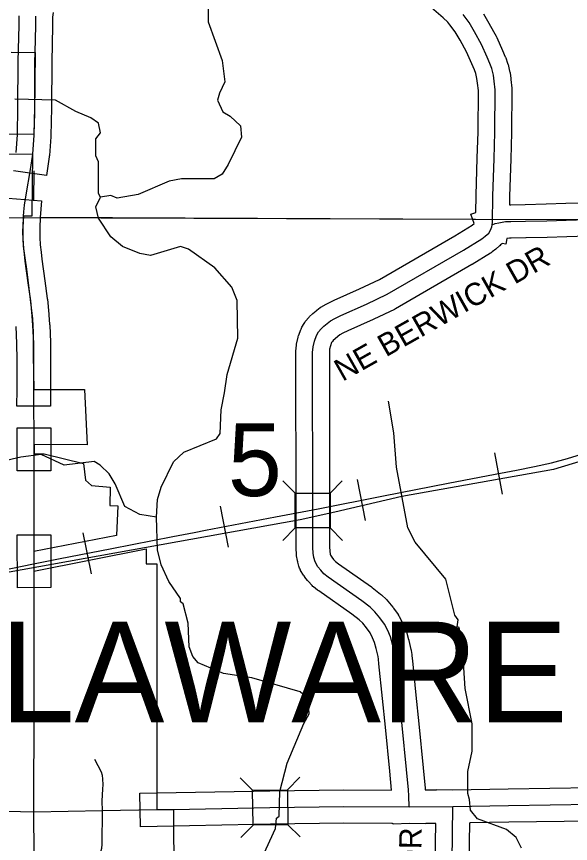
# Model space of a CAD drawing. Extents: x -1403959 to 81668, y -1400582 to 11018.
# Drawn here: x 7482.3 to 7578.2, y 8808.1 to 8951.2 of the extents above; entities that cross this region are included whole.
import ezdxf

# ---------------------------------------------------------------- set-up
doc = ezdxf.new("R2010")
doc.units = 0
for name, color, linetype in [('tdCiCityDivCarto', 7, 'Continuous'), ('tdCiCoBndryTxt', 7, 'Continuous'), ('tdCiRRCL', 7, 'Continuous'), ('tdCiRROwnerTxt', 7, 'Continuous'), ('tdCiSecText', 7, 'Continuous'), ('tdCiSectLine', 7, 'Continuous'), ('tdCiSectNmbr', 7, 'Continuous'), ('tdCiSectTwpRng', 7, 'Continuous'), ('tdCoCityStreetMajor', 7, 'Continuous'), ('tdCoClipBndry', 7, 'Continuous'), ('tdCoCoBndryPart', 7, 'Continuous'), ('tdCoSecRteBand', 7, 'Continuous'), ('tdCoSectLinePart', 7, 'Continuous'), ('tdCoSectNmbr', 7, 'Continuous'), ('tdCoSurfBitum', 7, 'Continuous'), ('tdCoTwpNameTxt', 7, 'Continuous')]:
    doc.layers.add(name, color=color, linetype=linetype)

msp = doc.modelspace()

# ---------------------------------------------------------------- linework, layer by layer
at = {"layer": 'tdCiCityDivCarto'}
msp.add_lwpolyline([(7485.31, 8841.67), (7485.31, 8841.81)], dxfattribs=at)
at = {"layer": 'tdCiCoBndryTxt'}
for points in [[(7564.61, 8915.2), (7564.67, 8915.57), (7564.74, 8920.21), (7564.94, 8926.63), (7565.08, 8931.25), (7565.14, 8938.55), (7564.99, 8940.07), (7564.84, 8941.08), (7564.55, 8942.24), (7564.24, 8943.11), (7563.75, 8944.23), (7562.79, 8946.42), (7561.59, 8948.61), (7560.62, 8950.21), (7559.59, 8951.61)], [(7485.5, 8944.99), (7485.6, 8949.72)], [(7485.32, 8930.88), (7485.41, 8935.47), (7485.46, 8943.41), (7485.5, 8944.99)], [(7485.07, 8927.48), (7485.31, 8930.63), (7485.32, 8930.88)], [(7485.01, 8926.99), (7485.06, 8927.39), (7485.07, 8927.48)], [(7485, 8926.99), (7485.01, 8926.99)], [(7485.25, 8886.66), (7485.26, 8891.8), (7485.23, 8894.7), (7485.1, 8897.74), (7484.98, 8899.42), (7484.72, 8902.01), (7484.28, 8905.12), (7483.78, 8908.89), (7483.64, 8910.09), (7483.49, 8911.5), (7483.4, 8912.84), (7483.37, 8913.89), (7483.4, 8915.1), (7483.45, 8916.26), (7483.48, 8916.69)], [(7564.61, 8915.2), (7565.17, 8915.39), (7565.75, 8915.54), (7566.33, 8915.66), (7566.92, 8915.73), (7567.51, 8915.77), (7567.86, 8915.77), (7570.41, 8915.8), (7574.06, 8915.9), (7577.46, 8916.01), (7581, 8916.09), (7582.14, 8916.11)], [(7550.25, 8814.41), (7550.18, 8816.33), (7550.11, 8817.36), (7549.79, 8820.89), (7549.02, 8828.49), (7548.49, 8833.44), (7547.91, 8839.43), (7547.83, 8840.33), (7547.73, 8841.01), (7547.37, 8842.58), (7546.99, 8843.85), (7546.53, 8844.92), (7545.96, 8846.02), (7545.18, 8847.15), (7544.33, 8848.18), (7543.48, 8848.96), (7542.05, 8850.1), (7536.24, 8854.16), (7535.5, 8854.76), (7534.93, 8855.38), (7534.46, 8855.99), (7533.95, 8856.84), (7533.76, 8857.55), (7533.63, 8858.35), (7533.56, 8859.32), (7533.56, 8865.71), (7533.53, 8893.08), (7533.61, 8894.08), (7533.84, 8895.06), (7534.2, 8896.03), (7534.57, 8896.67), (7534.99, 8897.16), (7535.48, 8897.62), (7536.05, 8898.11), (7536.63, 8898.55), (7537.39, 8898.98), (7538.42, 8899.48), (7542.87, 8901.44), (7546.45, 8903.15), (7559.67, 8910.81), (7562.81, 8912.73), (7563.43, 8913.23), (7564.04, 8913.74), (7564.36, 8914.23), (7564.54, 8914.84), (7564.61, 8915.2)], [(7485.3, 8875.51), (7485.3, 8876.08), (7485.3, 8877.13)], [(7485.31, 8855.26), (7485.3, 8858.61)], [(7509.46, 8813.97), (7523.34, 8814.22), (7526.15, 8814.3), (7538.95, 8814.45), (7550.25, 8814.41), (7557.83, 8814.47), (7567.44, 8814.65)], [(7557.68, 8804.96), (7557.83, 8814.47)], [(7567.44, 8814.65), (7581.89, 8814.84)], [(7506.59, 8813.92), (7509.45, 8813.97)], [(7509.45, 8813.97), (7509.46, 8813.97)]]:
    msp.add_lwpolyline(points, dxfattribs=at)
at = {"layer": 'tdCiRRCL'}
for points in [[(7481.31, 8945.05), (7485.47, 8944.99), (7485.38, 8934.53), (7485.26, 8930.88), (7480.74, 8930.8)], [(7480.76, 8927.42), (7485.01, 8927.49), (7484.94, 8916.69), (7483.44, 8916.69), (7483.39, 8915.78), (7483.35, 8914.8), (7483.38, 8912.81), (7483.48, 8911.06), (7483.7, 8909.46), (7483.99, 8907.53), (7485.01, 8898.88), (7485.12, 8896.51), (7485.17, 8892.64), (7485.25, 8886.66), (7494.01, 8886.69), (7494.5, 8877.11), (7485.3, 8877.13), (7485.3, 8876.08), (7485.3, 8875.51), (7487.05, 8875.51), (7493.86, 8873.83), (7494.18, 8870.96), (7495.22, 8870.05), (7498.47, 8869.76), (7498.41, 8866.59), (7499.79, 8866.54), (7499.56, 8861.41), (7485.24, 8858.6), (7485.24, 8855.24), (7504.72, 8859.09), (7504.72, 8856.48), (7506.53, 8856.51), (7506.57, 8813.92), (7509.45, 8813.97), (7509.55, 8789.62)]]:
    msp.add_lwpolyline(points, dxfattribs=at)
at = {"layer": 'tdCiRROwnerTxt'}
msp.add_lwpolyline([(7485.6, 8949.72), (7485.61, 8951.32)], dxfattribs=at)
at = {"layer": 'tdCiSecText'}
for points in [[(7528.36, 8870.88), (7530.5, 8868.74), (7536.55, 8868.74)], [(7538.65, 8870.83), (7536.55, 8868.74), (7536.55, 8862.69)], [(7528.36, 8860.55), (7530.5, 8862.69), (7530.5, 8868.74)], [(7538.69, 8860.55), (7536.55, 8862.69), (7530.5, 8862.69)], [(7520.98, 8819.41), (7523.14, 8817.29), (7529.19, 8817.36)], [(7531.31, 8819.53), (7529.19, 8817.36), (7529.26, 8811.31)], [(7521.1, 8809.08), (7523.21, 8811.24), (7523.14, 8817.29)], [(7531.38, 8809.24), (7529.26, 8811.31), (7523.21, 8811.24)]]:
    msp.add_lwpolyline(points, dxfattribs=at)
at = {"layer": 'tdCiSectLine'}
for points in [[(7488.62, 8951.97), (7488.51, 8951.12), (7488.5, 8949.69), (7488.5, 8949.66), (7488.36, 8943.37), (7488.31, 8935.45), (7488.31, 8935.41), (7488.21, 8930.57), (7488.21, 8930.44), (7488.21, 8930.41), (7487.96, 8927.17), (7487.94, 8927.01), (7487.94, 8926.98), (7487.88, 8926.57), (7487.46, 8923.7)], [(7554.78, 8805.01), (7554.88, 8811.54), (7553.15, 8811.53), (7553.15, 8811.49), (7550.3, 8811.5), (7547.47, 8811.39), (7547.46, 8811.48), (7547.38, 8811.48), (7547.38, 8811.51), (7538.96, 8811.55), (7526.21, 8811.4), (7523.42, 8811.32), (7523.39, 8811.32), (7506.64, 8811.02), (7503.74, 8810.97), (7503.64, 8816.77), (7506.54, 8816.82), (7523.27, 8817.12), (7526.07, 8817.2), (7526.12, 8817.2), (7538.92, 8817.35), (7538.95, 8817.35), (7538.96, 8817.35), (7547.2, 8817.32), (7546.9, 8820.61), (7546.14, 8828.19), (7545.61, 8833.14), (7545.61, 8833.16), (7545.02, 8839.14), (7545.02, 8839.19), (7544.95, 8839.99), (7544.88, 8840.46), (7544.56, 8841.84), (7544.26, 8842.87), (7543.91, 8843.67), (7543.47, 8844.52), (7542.86, 8845.39), (7542.21, 8846.18), (7541.59, 8846.76), (7540.31, 8847.77), (7534.58, 8851.78), (7534.47, 8851.86), (7534.39, 8851.92), (7533.66, 8852.52), (7533.59, 8852.58), (7533.45, 8852.71), (7533.37, 8852.8), (7532.8, 8853.42), (7532.75, 8853.47), (7532.65, 8853.59), (7532.17, 8854.2), (7532.16, 8854.22), (7532.05, 8854.38), (7531.97, 8854.5), (7531.46, 8855.35), (7531.44, 8855.39), (7531.35, 8855.55), (7531.27, 8855.73), (7531.2, 8855.9), (7531.15, 8856.07), (7530.96, 8856.78), (7530.95, 8856.8), (7530.91, 8856.99), (7530.89, 8857.08), (7530.76, 8857.88), (7530.75, 8857.97), (7530.73, 8858.16), (7530.66, 8859.12), (7530.66, 8859.13), (7530.66, 8859.32), (7530.66, 8865.71), (7530.63, 8893.08), (7530.63, 8893.08), (7530.63, 8893.27), (7530.64, 8893.32), (7530.72, 8894.32), (7530.73, 8894.46), (7530.76, 8894.65), (7530.78, 8894.74), (7531.01, 8895.72), (7531.03, 8895.81), (7531.09, 8895.99), (7531.12, 8896.07), (7531.48, 8897.04), (7531.52, 8897.14), (7531.59, 8897.31), (7531.68, 8897.47), (7532.05, 8898.12), (7532.06, 8898.12), (7532.16, 8898.28), (7532.27, 8898.44), (7532.38, 8898.57), (7532.8, 8899.06), (7532.81, 8899.08), (7532.94, 8899.21), (7533.01, 8899.28), (7533.5, 8899.74), (7533.57, 8899.8), (7533.59, 8899.82), (7534.17, 8900.31), (7534.28, 8900.41), (7534.85, 8900.85), (7534.86, 8900.85), (7535.01, 8900.96), (7535.18, 8901.06), (7535.22, 8901.09), (7535.99, 8901.52), (7536.11, 8901.58), (7536.11, 8901.58), (7537.14, 8902.09), (7537.26, 8902.14), (7541.66, 8904.07), (7545.09, 8905.72), (7558.18, 8913.3), (7561.13, 8915.1), (7561.48, 8915.39), (7560.93, 8917.03), (7561.79, 8917.32), (7561.84, 8920.25), (7561.84, 8920.3), (7562.04, 8926.72), (7562.18, 8931.3), (7562.24, 8938.42), (7562.11, 8939.71), (7561.99, 8940.52), (7561.77, 8941.4), (7561.54, 8942.04), (7561.1, 8943.06), (7561.09, 8943.06), (7560.19, 8945.14), (7559.07, 8947.16), (7558.2, 8948.59), (7557.3, 8949.82), (7556.93, 8950.27), (7556.15, 8951.03), (7554.13, 8952.74)], [(7563.1, 8951.71), (7564.07, 8950.12), (7564.1, 8950.06), (7564.13, 8950.01), (7565.33, 8947.82), (7565.39, 8947.71), (7565.45, 8947.59), (7566.41, 8945.39), (7566.9, 8944.27), (7566.93, 8944.22), (7566.98, 8944.07), (7567.29, 8943.2), (7567.3, 8943.17), (7567.35, 8942.99), (7567.37, 8942.94), (7567.65, 8941.79), (7567.68, 8941.65), (7567.71, 8941.51), (7567.86, 8940.5), (7567.87, 8940.44), (7567.88, 8940.36), (7568.03, 8938.84), (7568.04, 8938.74), (7568.05, 8938.55), (7568.05, 8938.52), (7567.98, 8931.22), (7567.98, 8931.16), (7567.84, 8926.54), (7567.84, 8926.54), (7567.64, 8920.14), (7567.62, 8918.67)], [(7482.18, 8927.71), (7482.41, 8930.77), (7482.51, 8935.5), (7482.56, 8943.42), (7482.56, 8943.47), (7482.69, 8949.76), (7482.71, 8951.35)], [(7487.46, 8923.7), (7481.72, 8924.53)], [(7480.81, 8919.8), (7486.6, 8919.36), (7486.38, 8916.46), (7486.35, 8916.08), (7486.3, 8915), (7486.27, 8913.9), (7486.3, 8912.98), (7486.38, 8911.74), (7486.52, 8910.42), (7486.66, 8909.26), (7487.16, 8905.51), (7487.59, 8902.41), (7487.59, 8902.39), (7487.6, 8902.31), (7487.87, 8899.72), (7487.88, 8899.62), (7487.99, 8897.95), (7487.99, 8897.93), (7488, 8897.87), (7488.13, 8894.83), (7488.13, 8894.74), (7488.16, 8891.83), (7488.17, 8891.8), (7488.17, 8891.79), (7488.15, 8886.66), (7488.15, 8883.76)], [(7567.62, 8918.67), (7567.83, 8918.67), (7570.35, 8918.7), (7573.97, 8918.8), (7577.36, 8918.91), (7577.39, 8918.91), (7580.94, 8918.99)], [(7581.06, 8913.19), (7577.54, 8913.11), (7574.16, 8913), (7574.13, 8913), (7570.49, 8912.9), (7570.46, 8912.9), (7567.9, 8912.86), (7567.86, 8912.86), (7567.6, 8912.86), (7567.18, 8912.84), (7567.15, 8912.83), (7566.98, 8911.85)], [(7566.98, 8911.85), (7566.33, 8911.97), (7566.22, 8911.83), (7566.09, 8911.69), (7565.95, 8911.56), (7565.9, 8911.52), (7565.3, 8911.01), (7565.27, 8910.99), (7564.65, 8910.48), (7564.58, 8910.43), (7564.42, 8910.31), (7564.32, 8910.25), (7561.18, 8908.33), (7561.12, 8908.3), (7547.9, 8900.64), (7547.9, 8900.64), (7547.73, 8900.55), (7547.7, 8900.53), (7544.13, 8898.82), (7544.04, 8898.78), (7539.65, 8896.85), (7538.74, 8896.4), (7538.23, 8896.12), (7537.89, 8895.86), (7537.42, 8895.46), (7537.09, 8895.15), (7536.95, 8894.98), (7536.83, 8894.79), (7536.62, 8894.22), (7536.48, 8893.63), (7536.43, 8892.97), (7536.46, 8865.71), (7536.46, 8865.71), (7536.46, 8859.41), (7536.51, 8858.68), (7536.59, 8858.17), (7536.65, 8857.99), (7536.86, 8857.63), (7537.14, 8857.26), (7537.5, 8856.88), (7537.99, 8856.47), (7543.71, 8852.48), (7543.82, 8852.4), (7543.86, 8852.37), (7545.29, 8851.23), (7545.39, 8851.14), (7545.45, 8851.09), (7546.3, 8850.31), (7546.38, 8850.23), (7546.51, 8850.09), (7546.57, 8850.02), (7547.42, 8848.99), (7547.48, 8848.91), (7547.56, 8848.8), (7548.34, 8847.68), (7548.37, 8847.63), (7548.47, 8847.47), (7548.54, 8847.35), (7549.11, 8846.25), (7549.14, 8846.2), (7549.2, 8846.06), (7549.66, 8845), (7549.67, 8844.97), (7549.74, 8844.79), (7549.77, 8844.68), (7550.15, 8843.4), (7550.17, 8843.33), (7550.19, 8843.23), (7550.56, 8841.66), (7550.57, 8841.57), (7550.59, 8841.45), (7550.7, 8840.78), (7550.71, 8840.71), (7550.72, 8840.57), (7550.8, 8839.69), (7551.38, 8833.74), (7551.91, 8828.8), (7551.91, 8828.78), (7552.68, 8821.18), (7552.68, 8821.15), (7553, 8817.62), (7553, 8817.57), (7553.02, 8817.33), (7554.98, 8817.35), (7554.98, 8817.41), (7557.83, 8817.37), (7567.39, 8817.55), (7567.4, 8817.55), (7581.85, 8817.74)], [(7488.15, 8883.76), (7482.34, 8883.77), (7482.35, 8886.67), (7482.36, 8891.78), (7482.33, 8894.62), (7482.2, 8897.58)], [(7482.39, 8872.61), (7482.39, 8875.51), (7482.39, 8877.13), (7482.39, 8880.03), (7488.2, 8880.03), (7488.2, 8877.13), (7488.2, 8875.51), (7488.2, 8872.61), (7482.39, 8872.61)], [(7482.42, 8852.35), (7482.41, 8855.25), (7482.4, 8858.61), (7482.4, 8861.51), (7488.2, 8861.52), (7488.21, 8858.62), (7488.21, 8855.26), (7488.22, 8852.36), (7482.42, 8852.35)], [(7675.85, 8770.39), (7675.93, 8811.68), (7641.53, 8811.63), (7632.94, 8811.61), (7632.93, 8811.61), (7632.91, 8811.61), (7611.42, 8811.76), (7596.29, 8811.82), (7596.28, 8811.82), (7581.9, 8811.94), (7567.49, 8811.74), (7560.76, 8811.62), (7560.76, 8811.59), (7560.69, 8811.59), (7560.58, 8804.93)]]:
    msp.add_lwpolyline(points, dxfattribs=at)
at = {"layer": 'tdCiSectNmbr'}
for points in [[(7483.48, 8916.69), (7483.54, 8917.41), (7483.67, 8918.56), (7483.95, 8920.35), (7484.68, 8924.77), (7485, 8926.99)], [(7485.3, 8877.13), (7485.3, 8877.91), (7485.25, 8884.95), (7485.25, 8886.66)], [(7485.3, 8858.61), (7485.3, 8862.46), (7485.3, 8866.78), (7485.3, 8869.41)], [(7485.23, 8789.45), (7485.29, 8797.79), (7485.29, 8806.23), (7485.27, 8813.54), (7485.26, 8819.39), (7485.31, 8826.12), (7485.3, 8834.03), (7485.31, 8841.54), (7485.31, 8841.67)], [(7471.44, 8813.88), (7485.27, 8813.54), (7485.28, 8813.54), (7497.13, 8813.75), (7506.57, 8813.92)], [(7506.57, 8813.92), (7506.59, 8813.92)], [(7506.57, 8813.92), (7506.57, 8813.92)]]:
    msp.add_lwpolyline(points, dxfattribs=at)
at = {"layer": 'tdCiSectTwpRng'}
for points in [[(7485.3, 8869.41), (7485.3, 8870.24), (7485.3, 8875.51)], [(7485.31, 8841.81), (7485.33, 8848.94), (7485.31, 8854.46), (7485.31, 8855.08), (7485.31, 8855.26)], [(7497.21, 8817.53), (7497.25, 8818.22), (7497.2, 8819.28), (7497.14, 8819.84), (7496.98, 8820.43), (7495.81, 8822.61)], [(7497.13, 8813.75), (7497.09, 8815.4), (7497.21, 8817.53)], [(7485.29, 8802.6), (7490.12, 8802.52), (7492.12, 8802.51), (7492.94, 8802.68), (7493.8, 8803), (7494.6, 8803.39), (7495.09, 8803.72), (7495.64, 8804.23), (7496.07, 8804.84), (7496.51, 8805.62), (7496.86, 8806.6), (7497.05, 8807.23), (7497.08, 8807.87), (7497.13, 8813.75)]]:
    msp.add_lwpolyline(points, dxfattribs=at)
at = {"layer": 'tdCoCityStreetMajor'}
for points in [[(7485.45, 8942.09), (7485.35, 8933.78)], [(7485.24, 8924.55), (7485.18, 8919.49)], [(7486.32, 8916.48), (7561.71, 8916.17)]]:
    msp.add_lwpolyline(points, dxfattribs=at)
at = {"layer": 'tdCoClipBndry'}
msp.add_lwpolyline([(7486.78, 8916.47), (7561.19, 8916.17), (7582.1, 8916.09), (7678.12, 8916.6), (7774.55, 8916.74), (7871.22, 8916.82), (7920.21, 8916.92)], dxfattribs=at)
at = {"layer": 'tdCoSecRteBand'}
for p, q in [((7566.41, 8868.57), (7565.07, 8875.7)), ((7542.71, 8863.96), (7541.29, 8871.08)), ((7518.95, 8859.35), (7517.58, 8866.48)), ((7537.35, 8865.44), (7531.39, 8864.09)), ((7495.23, 8854.75), (7493.82, 8861.86))]:
    msp.add_line(p, q, dxfattribs=at)
for points in [[(7639.34, 9207.29), (7631.14, 9168.38), (7630.19, 9156.63), (7630.87, 9006.55), (7629.75, 8929.76), (7626.06, 8917.41), (7623.14, 8911), (7613.02, 8895.92), (7608.73, 8890.74), (7602.61, 8885.87), (7589, 8877.97), (7582.27, 8874.93), (7575.24, 8872.82), (7548.96, 8868.16), (7537.35, 8865.44)], [(7479.9, 8855.39), (7485.21, 8856.51), (7489.55, 8857.32), (7498.78, 8859.15), (7509.33, 8861.23), (7513.02, 8861.92), (7515.01, 8862.29), (7527.08, 8864.6), (7534.48, 8866.02), (7545.79, 8868.27), (7557, 8870.46), (7565.16, 8872.03), (7568.82, 8872.71), (7571.93, 8873.35), (7574.88, 8873.98), (7577.69, 8874.74), (7581.59, 8875.93)], [(7479.9, 8855.39), (7485.21, 8856.51), (7489.55, 8857.32), (7498.78, 8859.15), (7509.33, 8861.23), (7513.02, 8861.92), (7515.01, 8862.29), (7527.08, 8864.6), (7534.48, 8866.02), (7545.79, 8868.27), (7557, 8870.46), (7565.16, 8872.03), (7568.82, 8872.71), (7571.93, 8873.35), (7574.88, 8873.98), (7577.69, 8874.74), (7581.59, 8875.93)], [(7531.39, 8864.09), (7475.16, 8854.02), (7447.35, 8846.62), (7431.89, 8832), (7427.14, 8825.91), (7426.07, 8825), (7404.75, 8792.08)]]:
    msp.add_lwpolyline(points, dxfattribs=at)
at = {"layer": 'tdCoSurfBitum'}
for points in [[(7515.42, 8952.94), (7515.42, 8950.34), (7517.86, 8943.63), (7518.32, 8939.96), (7517.4, 8937.98), (7517.09, 8936.76), (7518.01, 8934.77), (7519.23, 8934.01), (7521.06, 8932.33), (7521.21, 8930.34), (7518.92, 8925.61), (7517.85, 8923.93), (7516.48, 8923.17), (7510.83, 8923.17), (7508.69, 8922.72), (7503.34, 8920.43), (7499.68, 8919.82), (7498.61, 8920.28), (7496.78, 8919.98), (7496.47, 8920.59), (7496.47, 8926.08), (7496.02, 8927.15), (7496.02, 8930.05), (7496.78, 8931.12), (7496.48, 8932.8), (7495.1, 8933.72), (7492.51, 8934.79), (7488.99, 8936.78), (7481.97, 8936.93)], [(7506.52, 8864.55), (7506.68, 8867.6), (7507.29, 8869.74), (7509.43, 8874.17), (7511.26, 8875.84), (7516.91, 8878.13), (7517.52, 8879.05), (7517.68, 8883.17), (7518.29, 8886.07), (7518.75, 8889.27), (7520.59, 8895.53), (7520.44, 8902.1), (7519.52, 8904.39), (7516.62, 8907.75), (7512.04, 8910.96), (7510.67, 8911.42), (7505.47, 8909.89), (7503.64, 8910.2), (7500.59, 8911.42), (7498.6, 8913.11), (7496.47, 8916.31), (7496.01, 8918.3), (7496.78, 8919.98)], [(7569.72, 8807.25), (7568.8, 8809.09), (7567.12, 8810.46), (7562.08, 8812.3), (7560.86, 8813.82), (7560.71, 8815.66), (7560.41, 8816.73), (7560.41, 8820.54), (7561.17, 8824.05), (7561.17, 8828.79), (7559.96, 8834.89), (7559.5, 8842.07), (7558.89, 8845.43), (7558.59, 8845.58), (7558.74, 8846.8), (7558.13, 8847.57), (7556.61, 8853.83), (7551.26, 8860.24), (7550.04, 8862.69), (7548.06, 8873.22), (7547.61, 8879.18), (7546.69, 8884.67)], [(7506.52, 8864.55), (7503.62, 8865.01), (7501.02, 8866.39), (7499.35, 8870.36), (7498.28, 8872.04), (7496.75, 8873.56), (7495.68, 8874.18), (7490.49, 8873.57), (7486.52, 8875.4), (7483.01, 8874.95), (7479.8, 8874.19)], [(7523.9, 8803.62), (7527.11, 8810.64), (7527.27, 8812.47), (7527.72, 8812.78), (7527.88, 8817.05), (7529.1, 8821.94), (7532.01, 8828.81), (7532.92, 8830.49), (7532.77, 8833.08), (7531.4, 8834.3), (7523, 8836.75), (7518.11, 8837.52), (7513.69, 8839.35), (7512.77, 8840.42), (7512.16, 8842.1), (7512.01, 8846.23), (7511.1, 8849.58), (7510.64, 8849.89), (7510.64, 8850.5), (7508.65, 8853.4), (7507.28, 8856.3), (7506.67, 8858.9), (7506.52, 8864.55)]]:
    msp.add_lwpolyline(points, dxfattribs=at)
at = {"layer": 'tdCoTwpNameTxt'}
msp.add_lwpolyline([(7384.13, 8916.8), (7561.19, 8916.17)], dxfattribs=at)

# ---------------------------------------------------------------- texts
at = {"layer": 'tdCoCoBndryPart'}
msp.add_text('DELAWARE', height=17.411, rotation=359.9979, dxfattribs=at).set_placement((7447.04, 8829.05))
at = {"layer": 'tdCoSectLinePart'}
msp.add_text('5', height=12.57, rotation=359.9979, dxfattribs=at).set_placement((7518.86, 8868.22))
at = {"layer": 'tdCoSectNmbr'}
for rotation, p in [(29.4768, (7538.71, 8887.97)), (89, (7551.71, 8769.11))]:
    msp.add_text('NE BERWICK DR', height=3.8691, rotation=rotation, dxfattribs=at).set_placement(p)

doc.saveas('drawing.dxf')
